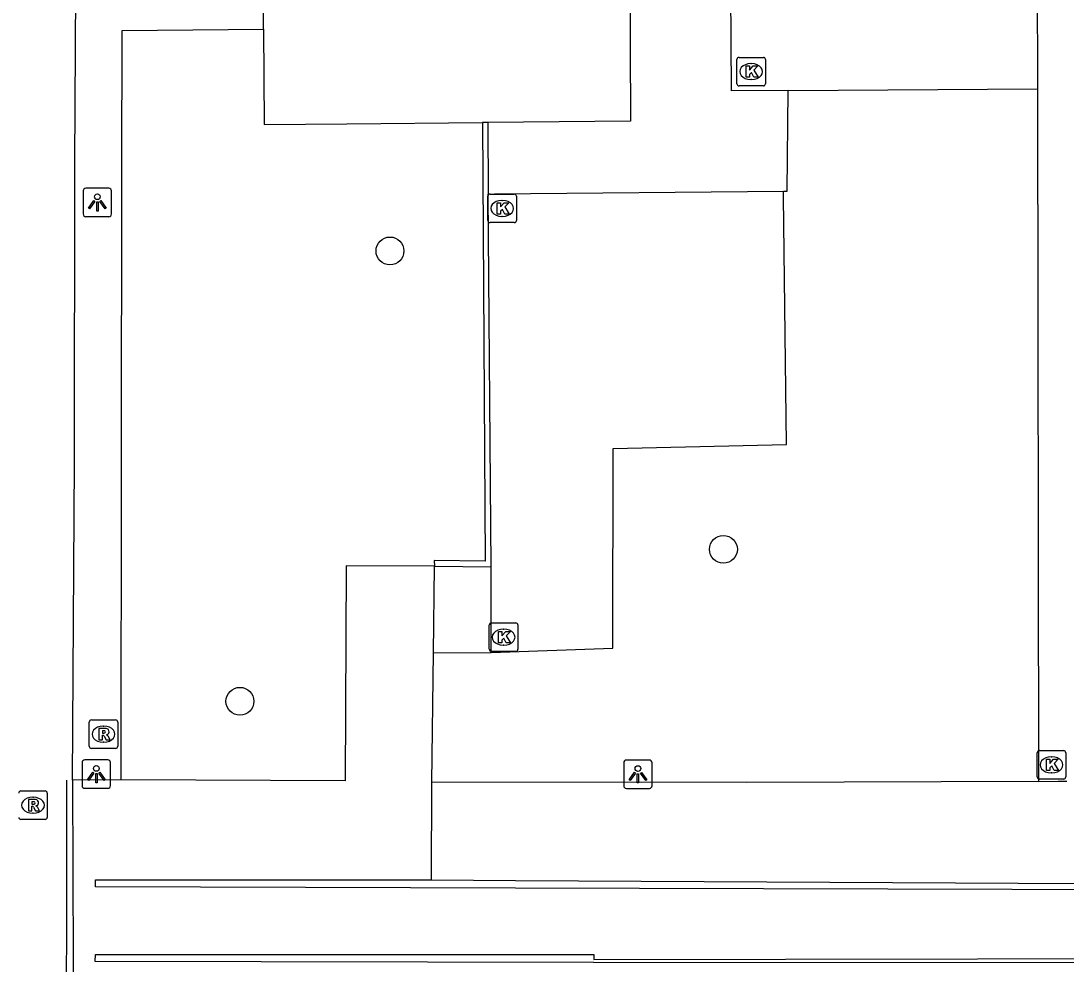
# Model space of a CAD drawing. Extents: x 161477 to 163040, y 383680 to 384868.
# Drawn here: x 161812.22 to 161848.92, y 384323.26 to 384356.35 of the extents above; entities that cross this region are included whole.
import ezdxf

# ---------------------------------------------------------------- set-up
doc = ezdxf.new("R2010")
doc.units = 0
for name, color, linetype in [('IMGEO_Boom', 7, 'Continuous'), ('IMGEO_Groenvoorziening', 7, 'Continuous'), ('IMGEO_Kolk', 7, 'Continuous'), ('IMGEO_Lichtpunt', 7, 'Continuous'), ('IMGEO_Lijnafwatering', 7, 'Continuous'), ('IMGEO_Muur', 7, 'Continuous'), ('IMGEO_Rijbaan_lokaal_open', 7, 'Continuous'), ('IMGEO_Rioolput', 7, 'Continuous'), ('IMGEO_Voetpad_op_trap', 7, 'Continuous'), ('IMGEO_Voetpad_open', 7, 'Continuous')]:
    doc.layers.add(name, color=color, linetype=linetype)

msp = doc.modelspace()

# ---------------------------------------------------------------- linework, layer by layer
at = {"layer": 'IMGEO_Boom'}
for centre in [(161825.18, 384348.283), (161836.887, 384337.815), (161819.911, 384332.483)]:
    msp.add_circle(centre, 0.489, dxfattribs=at)
at = {"layer": 'IMGEO_Groenvoorziening'}
msp.add_lwpolyline([(161847.908, 384353.974), (161847.943, 384329.675)], dxfattribs=at)
at = {"layer": 'IMGEO_Kolk'}
for p, q in [((161837.361, 384354.148), (161837.361, 384355)), ((161837.436, 384355.074), (161838.288, 384355.074)), ((161837.849, 384354.854), (161837.874, 384354.854)), ((161838.362, 384355), (161838.362, 384354.148)), ((161838.288, 384354.074), (161837.436, 384354.074)), ((161837.872, 384354.294), (161837.847, 384354.294)), ((161828.618, 384349.35), (161828.618, 384350.202)), ((161828.693, 384350.276), (161829.545, 384350.276)), ((161829.106, 384350.056), (161829.131, 384350.056)), ((161829.619, 384350.202), (161829.619, 384349.35)), ((161829.129, 384349.496), (161829.104, 384349.496)), ((161829.545, 384349.276), (161828.693, 384349.276)), ((161828.668, 384334.31), (161828.668, 384335.162)), ((161828.743, 384335.236), (161829.595, 384335.236)), ((161829.156, 384335.016), (161829.181, 384335.016)), ((161829.669, 384335.162), (161829.669, 384334.31)), ((161829.179, 384334.456), (161829.154, 384334.456)), ((161829.595, 384334.236), (161828.743, 384334.236)), ((161847.905, 384329.829), (161847.905, 384330.681)), ((161847.98, 384330.755), (161848.832, 384330.755)), ((161848.906, 384330.681), (161848.906, 384329.829)), ((161848.393, 384330.535), (161848.418, 384330.535)), ((161848.416, 384329.975), (161848.391, 384329.975)), ((161848.832, 384329.755), (161847.98, 384329.755))]:
    msp.add_line(p, q, dxfattribs=at)
for points in [[(161837.361, 384354.148), (161837.361, 384355)], [(161837.436, 384355.074), (161838.288, 384355.074)], [(161838.362, 384355), (161838.362, 384354.148)], [(161837.682, 384354.774), (161837.805, 384354.774), (161837.805, 384354.623), (161837.935, 384354.774), (161838.099, 384354.774), (161837.953, 384354.623), (161838.106, 384354.374), (161837.954, 384354.374), (161837.869, 384354.538), (161837.805, 384354.471), (161837.805, 384354.374), (161837.682, 384354.374), (161837.682, 384354.774)], [(161838.288, 384354.074), (161837.436, 384354.074)], [(161828.618, 384349.35), (161828.618, 384350.202)], [(161828.693, 384350.276), (161829.545, 384350.276)], [(161829.619, 384350.202), (161829.619, 384349.35)], [(161828.939, 384349.976), (161829.062, 384349.976), (161829.062, 384349.825), (161829.192, 384349.976), (161829.356, 384349.976), (161829.21, 384349.825), (161829.363, 384349.576), (161829.211, 384349.576), (161829.126, 384349.74), (161829.062, 384349.673), (161829.062, 384349.576), (161828.939, 384349.576), (161828.939, 384349.976)], [(161829.545, 384349.276), (161828.693, 384349.276)], [(161828.668, 384334.31), (161828.668, 384335.162)], [(161828.743, 384335.236), (161829.595, 384335.236)], [(161829.669, 384335.162), (161829.669, 384334.31)], [(161828.989, 384334.936), (161829.112, 384334.936), (161829.112, 384334.785), (161829.242, 384334.936), (161829.406, 384334.936), (161829.26, 384334.785), (161829.413, 384334.536), (161829.261, 384334.536), (161829.176, 384334.7), (161829.112, 384334.633), (161829.112, 384334.536), (161828.989, 384334.536), (161828.989, 384334.936)], [(161829.595, 384334.236), (161828.743, 384334.236)], [(161847.905, 384329.829), (161847.905, 384330.681)], [(161847.98, 384330.755), (161848.832, 384330.755)], [(161848.906, 384330.681), (161848.906, 384329.829)], [(161848.226, 384330.455), (161848.349, 384330.455), (161848.349, 384330.304), (161848.479, 384330.455), (161848.643, 384330.455), (161848.497, 384330.304), (161848.65, 384330.055), (161848.498, 384330.055), (161848.413, 384330.219), (161848.349, 384330.152), (161848.349, 384330.055), (161848.226, 384330.055), (161848.226, 384330.455)], [(161848.832, 384329.755), (161847.98, 384329.755)]]:
    msp.add_lwpolyline(points, dxfattribs=at)
for centre, start, end in [((161837.438, 384354.998), 91.552, 178.448), ((161837.438, 384354.998), 91.552, 178.448), ((161838.286, 384354.998), 1.552, 88.448), ((161838.286, 384354.998), 1.552, 88.448), ((161837.438, 384354.15), 181.552, 268.448), ((161837.438, 384354.15), 181.552, 268.448), ((161838.286, 384354.15), 271.552, 358.448), ((161838.286, 384354.15), 271.552, 358.448), ((161828.695, 384350.2), 91.552, 178.448), ((161828.695, 384350.2), 91.552, 178.448), ((161829.543, 384350.2), 1.552, 88.448), ((161829.543, 384350.2), 1.552, 88.448), ((161828.695, 384349.352), 181.552, 268.448), ((161828.695, 384349.352), 181.552, 268.448), ((161829.543, 384349.352), 271.552, 358.448), ((161829.543, 384349.352), 271.552, 358.448), ((161828.745, 384335.16), 91.552, 178.448), ((161828.745, 384335.16), 91.552, 178.448), ((161829.593, 384335.16), 1.552, 88.448), ((161829.593, 384335.16), 1.552, 88.448), ((161828.745, 384334.312), 181.552, 268.448), ((161828.745, 384334.312), 181.552, 268.448), ((161829.593, 384334.312), 271.552, 358.448), ((161829.593, 384334.312), 271.552, 358.448), ((161847.982, 384330.679), 91.552, 178.448), ((161847.982, 384330.679), 91.552, 178.448), ((161848.83, 384330.679), 1.552, 88.448), ((161848.83, 384330.679), 1.552, 88.448), ((161847.982, 384329.831), 181.552, 268.448), ((161847.982, 384329.831), 181.552, 268.448), ((161848.83, 384329.831), 271.552, 358.448), ((161848.83, 384329.831), 271.552, 358.448)]:
    msp.add_arc(centre, 0.0765, start, end, dxfattribs=at)
for centre, major_axis, ratio, start_param, end_param in [((161837.848, 384354.574), (-0.387, 0.002), 0.722429, 4.712389, 7.853982), ((161837.873, 384354.574), (-0.39, 0.002), 0.717154, 1.570796, 4.712389), ((161829.105, 384349.776), (-0.387, 0.002), 0.722429, 4.712389, 7.853982), ((161829.13, 384349.776), (-0.39, 0.002), 0.717154, 1.570796, 4.712389), ((161829.155, 384334.736), (-0.387, 0.002), 0.722429, 4.712389, 7.853982), ((161829.18, 384334.736), (-0.39, 0.002), 0.717154, 1.570796, 4.712389), ((161848.392, 384330.255), (-0.387, 0.002), 0.722429, 4.712389, 7.853982), ((161848.417, 384330.255), (-0.39, 0.002), 0.717154, 1.570796, 4.712389)]:
    msp.add_ellipse(centre, major_axis=major_axis, ratio=ratio, start_param=start_param, end_param=end_param, dxfattribs=at)
at = {"layer": 'IMGEO_Lichtpunt'}
for p, q in [((161815.31, 384350.482), (161814.502, 384350.482)), ((161815.31, 384350.482), (161814.502, 384350.482)), ((161814.408, 384350.387), (161814.408, 384349.58)), ((161814.408, 384350.387), (161814.408, 384349.58)), ((161815.404, 384349.58), (161815.404, 384350.387)), ((161815.404, 384349.58), (161815.404, 384350.387)), ((161814.502, 384349.486), (161815.31, 384349.486)), ((161814.502, 384349.486), (161815.31, 384349.486)), ((161814.372, 384330.332), (161814.372, 384329.525)), ((161814.372, 384330.332), (161814.372, 384329.525)), ((161815.274, 384330.427), (161814.466, 384330.427)), ((161815.274, 384330.427), (161814.466, 384330.427)), ((161815.368, 384329.525), (161815.368, 384330.332)), ((161815.368, 384329.525), (161815.368, 384330.332)), ((161833.385, 384330.328), (161833.385, 384329.521)), ((161833.385, 384330.328), (161833.385, 384329.521)), ((161834.287, 384330.423), (161833.479, 384330.423)), ((161834.287, 384330.423), (161833.479, 384330.423)), ((161834.381, 384329.521), (161834.381, 384330.328)), ((161834.381, 384329.521), (161834.381, 384330.328)), ((161814.466, 384329.431), (161815.274, 384329.431)), ((161814.466, 384329.431), (161815.274, 384329.431)), ((161833.479, 384329.427), (161834.287, 384329.427)), ((161833.479, 384329.427), (161834.287, 384329.427))]:
    msp.add_line(p, q, dxfattribs=at)
for points in [[(161814.782, 384350.051), (161814.821, 384350.023), (161814.633, 384349.761), (161814.595, 384349.788), (161814.782, 384350.051)], [(161814.994, 384350.023), (161815.032, 384350.05), (161815.219, 384349.788), (161815.18, 384349.76), (161814.994, 384350.023)], [(161814.884, 384350.003), (161814.931, 384350.003), (161814.931, 384349.681), (161814.884, 384349.681), (161814.884, 384350.003)], [(161814.746, 384329.996), (161814.785, 384329.968), (161814.597, 384329.706), (161814.559, 384329.733), (161814.746, 384329.996)], [(161814.848, 384329.948), (161814.895, 384329.948), (161814.895, 384329.626), (161814.848, 384329.626), (161814.848, 384329.948)], [(161814.958, 384329.968), (161814.996, 384329.995), (161815.183, 384329.733), (161815.144, 384329.705), (161814.958, 384329.968)], [(161833.759, 384329.992), (161833.798, 384329.964), (161833.61, 384329.702), (161833.572, 384329.729), (161833.759, 384329.992)], [(161833.861, 384329.944), (161833.908, 384329.944), (161833.908, 384329.622), (161833.861, 384329.622), (161833.861, 384329.944)], [(161833.971, 384329.964), (161834.009, 384329.991), (161834.196, 384329.729), (161834.157, 384329.701), (161833.971, 384329.964)]]:
    msp.add_lwpolyline(points, dxfattribs=at)
for centre in [(161814.907, 384350.185), (161814.871, 384330.13), (161833.884, 384330.126)]:
    msp.add_circle(centre, 0.0994, dxfattribs=at)
for centre, start, end in [((161814.502, 384350.387), 90, 180), ((161814.502, 384350.387), 90, 180), ((161815.31, 384350.387), 0, 90), ((161815.31, 384350.387), 0, 90), ((161814.502, 384349.58), 180, 270), ((161814.502, 384349.58), 180, 270), ((161815.31, 384349.58), 270, 0), ((161815.31, 384349.58), 270, 360), ((161814.466, 384330.332), 90, 180), ((161814.466, 384330.332), 90, 180), ((161815.274, 384330.332), 0, 90), ((161815.274, 384330.332), 0, 90), ((161833.479, 384330.328), 90, 180), ((161833.479, 384330.328), 90, 180), ((161834.287, 384330.328), 0, 90), ((161834.287, 384330.328), 0, 90), ((161814.466, 384329.525), 180, 270), ((161814.466, 384329.525), 180, 270), ((161815.274, 384329.525), 270, 0), ((161815.274, 384329.525), 270, 360), ((161833.479, 384329.521), 180, 270), ((161833.479, 384329.521), 180, 270), ((161834.287, 384329.521), 270, 0), ((161834.287, 384329.521), 270, 360)]:
    msp.add_arc(centre, 0.0946, start, end, dxfattribs=at)
at = {"layer": 'IMGEO_Lijnafwatering'}
msp.add_lwpolyline([(161813.824, 384317.437), (161813.835, 384329.719)], dxfattribs=at)
at = {"layer": 'IMGEO_Muur'}
for points in [[(161828.425, 384352.791), (161828.526, 384337.4), (161826.735, 384337.419), (161826.743, 384337.227)], [(161828.61, 384352.789), (161828.425, 384352.791)], [(161828.61, 384352.789), (161828.628, 384350.278)], [(161828.727, 384337.204), (161828.628, 384350.278)], [(161826.743, 384337.227), (161828.727, 384337.204)], [(161852.527, 384325.872), (161851.367, 384325.875), (161829.585, 384325.925), (161814.847, 384325.975), (161814.846, 384326.215), (161816.546, 384326.216), (161826.635, 384326.222)], [(161826.635, 384326.222), (161829.586, 384326.195), (161849.447, 384326.089)], [(161852.533, 384323.314), (161832.33, 384323.318), (161814.832, 384323.355), (161814.846, 384323.599), (161832.338, 384323.6), (161832.338, 384323.43), (161852.532, 384323.455)]]:
    msp.add_lwpolyline(points, dxfattribs=at)
at = {"layer": 'IMGEO_Rijbaan_lokaal_open'}
for points in [[(161814.035, 384329.719), (161814.102, 384340.861), (161814.121, 384351.376), (161814.162, 384359.441), (161814.131, 384370.138), (161807.989, 384370.133)], [(161814.035, 384329.719), (161814.06, 384323.352), (161814.051, 384317.437), (161814.043, 384312.528), (161814.034, 384306.822)]]:
    msp.add_lwpolyline(points, dxfattribs=at)
at = {"layer": 'IMGEO_Rioolput'}
for p, q in [((161814.622, 384330.905), (161814.622, 384331.757)), ((161814.697, 384331.831), (161815.549, 384331.831)), ((161815.623, 384331.757), (161815.623, 384330.905)), ((161815.11, 384331.611), (161815.135, 384331.611)), ((161815.133, 384331.051), (161815.108, 384331.051)), ((161815.549, 384330.831), (161814.697, 384330.831)), ((161812.223, 384329.337), (161813.075, 384329.337)), ((161812.636, 384329.117), (161812.661, 384329.117)), ((161813.149, 384329.263), (161813.149, 384328.411)), ((161812.659, 384328.557), (161812.634, 384328.557)), ((161813.075, 384328.337), (161812.223, 384328.337))]:
    msp.add_line(p, q, dxfattribs=at)
for points in [[(161814.622, 384330.905), (161814.622, 384331.757)], [(161814.697, 384331.831), (161815.549, 384331.831)], [(161815.623, 384331.757), (161815.623, 384330.905)], [(161815.211, 384331.529), (161814.959, 384331.531), (161814.959, 384331.131)], [(161815.137, 384331.45), (161815.083, 384331.45), (161815.083, 384331.369)], [(161815.083, 384331.369), (161815.135, 384331.369)], [(161814.959, 384331.131), (161815.083, 384331.131), (161815.083, 384331.293), (161815.094, 384331.293)], [(161815.141, 384331.264), (161815.212, 384331.131), (161815.352, 384331.131), (161815.287, 384331.257)], [(161815.549, 384330.831), (161814.697, 384330.831)], [(161812.223, 384329.337), (161813.075, 384329.337)], [(161813.149, 384329.263), (161813.149, 384328.411)], [(161812.737, 384329.035), (161812.485, 384329.037), (161812.485, 384328.637)], [(161812.485, 384328.637), (161812.609, 384328.637), (161812.609, 384328.799), (161812.62, 384328.799)], [(161812.663, 384328.956), (161812.609, 384328.956), (161812.609, 384328.875)], [(161812.609, 384328.875), (161812.661, 384328.875)], [(161812.667, 384328.77), (161812.738, 384328.637), (161812.878, 384328.637), (161812.813, 384328.763)], [(161813.075, 384328.337), (161812.223, 384328.337)]]:
    msp.add_lwpolyline(points, dxfattribs=at)
for centre, radius, start, end in [((161814.699, 384331.755), 0.0765, 91.552, 178.448), ((161814.699, 384331.755), 0.0765, 91.552, 178.448), ((161815.547, 384331.755), 0.0765, 1.552, 88.448), ((161815.547, 384331.755), 0.0765, 1.552, 88.448), ((161815.119, 384331.558), 0.19, 274.7715, 282.9687), ((161815.143, 384331.354), 0.0964, 77.0061, 93.1865), ((161815.157, 384331.411), 0.0378, 276.6634, 79.6772), ((161815.21, 384331.419), 0.109, 350.3612, 89.416), ((161815.208, 384331.419), 0.112, 277.5842, 350.9817), ((161815.093, 384331.24), 0.0533, 26.0293, 88.6989), ((161815.192, 384331.204), 0.108, 29.5134, 73.7905), ((161814.699, 384330.907), 0.0765, 181.552, 268.448), ((161814.699, 384330.907), 0.0765, 181.552, 268.448), ((161815.547, 384330.907), 0.0765, 271.552, 358.448), ((161815.547, 384330.907), 0.0765, 271.552, 358.448), ((161812.225, 384329.261), 0.0765, 91.552, 178.448), ((161812.225, 384329.261), 0.0765, 91.552, 178.448), ((161813.073, 384329.261), 0.0765, 1.552, 88.448), ((161813.073, 384329.261), 0.0765, 1.552, 88.448), ((161812.619, 384328.746), 0.0533, 26.0293, 88.6989), ((161812.645, 384329.064), 0.19, 274.7715, 282.9687), ((161812.669, 384328.86), 0.0964, 77.0061, 93.1865), ((161812.683, 384328.917), 0.0378, 276.6634, 79.6772), ((161812.736, 384328.925), 0.109, 350.3612, 89.416), ((161812.734, 384328.925), 0.112, 277.5842, 350.9817), ((161812.718, 384328.71), 0.108, 29.5134, 73.7905), ((161812.225, 384328.413), 0.0765, 181.552, 268.448), ((161812.225, 384328.413), 0.0765, 181.552, 268.448), ((161813.073, 384328.413), 0.0765, 271.552, 358.448), ((161813.073, 384328.413), 0.0765, 271.552, 358.448)]:
    msp.add_arc(centre, radius, start, end, dxfattribs=at)
for centre, major_axis, ratio, start_param, end_param in [((161815.109, 384331.331), (-0.387, 0.002), 0.722429, 4.712389, 7.853982), ((161815.134, 384331.331), (-0.39, 0.002), 0.717154, 1.570796, 4.712389), ((161812.635, 384328.837), (-0.387, 0.002), 0.722429, 4.712389, 7.853982), ((161812.66, 384328.837), (-0.39, 0.002), 0.717154, 1.570796, 4.712389)]:
    msp.add_ellipse(centre, major_axis=major_axis, ratio=ratio, start_param=start_param, end_param=end_param, dxfattribs=at)
at = {"layer": 'IMGEO_Voetpad_op_trap'}
for points in [[(161838.993, 384350.379), (161839.129, 384350.38), (161839.159, 384353.911)], [(161826.707, 384334.188), (161828.727, 384334.198)]]:
    msp.add_lwpolyline(points, dxfattribs=at)
at = {"layer": 'IMGEO_Voetpad_open'}
for points in [[(161847.888, 384361.969), (161847.888, 384361.652), (161847.908, 384353.974)], [(161833.591, 384360.874), (161833.626, 384352.84), (161828.61, 384352.789)], [(161839.159, 384353.911), (161837.171, 384353.896), (161837.12, 384360.892)], [(161820.736, 384356.063), (161820.711, 384359.33)], [(161815.738, 384329.725), (161815.749, 384340.907), (161815.769, 384351.143), (161815.773, 384356.015), (161820.736, 384356.063)], [(161820.736, 384356.063), (161820.762, 384352.722), (161823.67, 384352.743), (161828.425, 384352.791)], [(161839.159, 384353.911), (161847.908, 384353.974)], [(161828.628, 384350.278), (161828.852, 384350.283), (161838.993, 384350.379)], [(161828.727, 384334.198), (161833.007, 384334.344), (161833.02, 384341.357), (161839.103, 384341.49), (161838.996, 384350.187), (161838.993, 384350.379)], [(161826.743, 384337.227), (161823.641, 384337.231), (161823.612, 384329.695), (161815.738, 384329.725)], [(161826.707, 384334.188), (161826.743, 384337.227)], [(161828.727, 384334.198), (161828.727, 384337.204)], [(161826.652, 384329.648), (161826.707, 384334.188)], [(161815.738, 384329.725), (161814.035, 384329.719)], [(161826.635, 384326.222), (161826.652, 384329.648)], [(161847.943, 384329.675), (161837.708, 384329.631), (161826.652, 384329.648)], [(161847.943, 384329.675), (161848.643, 384329.676), (161848.837, 384329.676), (161848.945, 384329.677)]]:
    msp.add_lwpolyline(points, dxfattribs=at)

doc.saveas('drawing.dxf')
